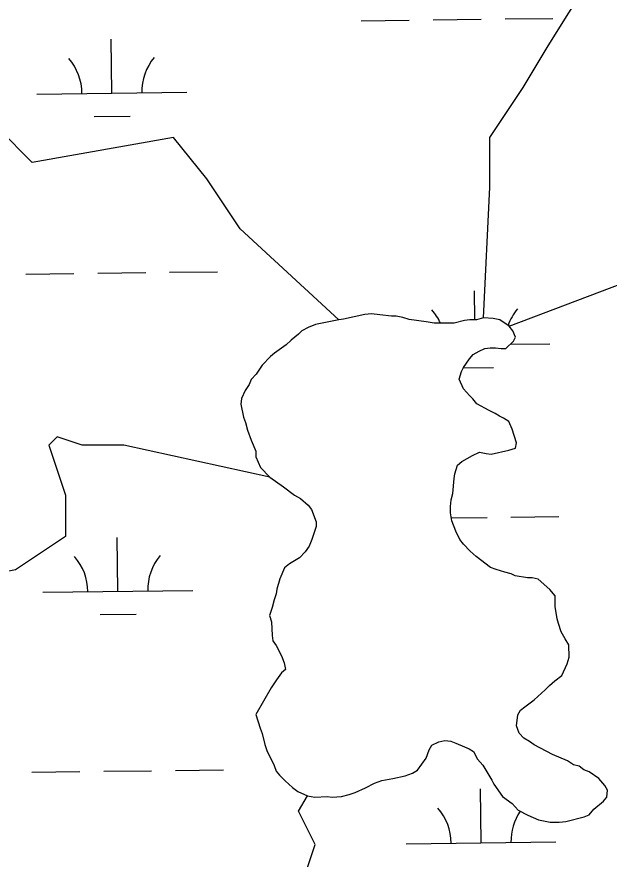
# Model space of a CAD drawing. Extents: x 3694830 to 3732949, y 415201 to 440970.
# Drawn here: x 3700691 to 3701086, y 431380 to 431943 of the extents above; entities that cross this region are included whole.
import ezdxf

# ---------------------------------------------------------------- set-up
doc = ezdxf.new("R2010")
doc.units = 0
doc.layers.add('V-TOPO-SHOR', color=7, linetype='Continuous')
doc.layers.add('V-WETL-SWMP', color=7, linetype='Continuous')

msp = doc.modelspace()

# ---------------------------------------------------------------- linework, layer by layer
at = {"layer": 'V-TOPO-SHOR'}
for p, q in [((3700927.47, 431744.08), (3700922.91, 431743.64)), ((3700932.93, 431743.6), (3700927.47, 431744.08)), ((3700905.59, 431740.07), (3700890.1, 431736.95)), ((3700908.78, 431740.52), (3700905.59, 431740.07)), ((3700922.91, 431743.64), (3700908.78, 431740.52)), ((3700940.67, 431742.66), (3700932.93, 431743.6)), ((3700943.85, 431742.64), (3700940.67, 431742.66)), ((3700948.4, 431741.71), (3700943.85, 431742.64)), ((3700952.5, 431740.33), (3700948.4, 431741.71)), ((3700963.87, 431738.91), (3700952.5, 431740.33)), ((3700969.33, 431737.98), (3700963.87, 431738.91)), ((3700989.38, 431739.72), (3700982.54, 431737.92)), ((3700993.02, 431740.16), (3700989.38, 431739.72)), ((3700997.57, 431740.14), (3700993.02, 431740.16)), ((3701002.13, 431741.48), (3700997.57, 431740.14)), ((3701008.51, 431741), (3701002.13, 431741.48)), ((3701013.05, 431740.07), (3701008.51, 431741)), ((3701019.41, 431735.95), (3701013.05, 431740.07)), ((3700880.98, 431732.89), (3700878.69, 431730.63)), ((3700885.08, 431735.15), (3700880.98, 431732.89)), ((3700890.1, 431736.95), (3700885.08, 431735.15)), ((3700982.54, 431737.92), (3700969.33, 431737.98)), ((3701021.67, 431732.75), (3701019.41, 431735.95)), ((3700878.69, 431730.63), (3700873.66, 431726.55)), ((3701023.48, 431728.64), (3701021.67, 431732.75)), ((3701022.1, 431725.92), (3701023.48, 431728.64)), ((3700870.46, 431723.38), (3700862.7, 431717.95)), ((3700873.66, 431726.55), (3700870.46, 431723.38)), ((3701017.07, 431720.93), (3701022.1, 431725.92)), ((3700862.7, 431717.95), (3700859.96, 431715.68)), ((3700992.91, 431714.2), (3700995.2, 431716.92)), ((3700995.2, 431716.92), (3700999.31, 431719.18)), ((3700999.31, 431719.18), (3701002.96, 431720.99)), ((3701002.96, 431720.99), (3701006.6, 431721.43)), ((3701006.6, 431721.43), (3701010.24, 431721.41)), ((3701010.24, 431721.41), (3701013.88, 431720.94)), ((3701013.88, 431720.94), (3701017.07, 431720.93)), ((3700859.96, 431715.68), (3700854.47, 431709.79)), ((3700988.79, 431708.3), (3700992.91, 431714.2)), ((3700854.47, 431709.79), (3700850.34, 431703.88)), ((3700986.02, 431700.57), (3700987.41, 431705.57)), ((3700987.41, 431705.57), (3700988.79, 431708.3)), ((3700847.14, 431700.25), (3700845.76, 431697.07)), ((3700850.34, 431703.88), (3700847.14, 431700.25)), ((3700988.73, 431694.19), (3700986.02, 431700.57)), ((3700845.76, 431697.07), (3700843.01, 431692.99)), ((3700992.8, 431689.61), (3700988.73, 431694.19)), ((3700843.01, 431692.99), (3700840.71, 431687.53)), ((3700995.07, 431687.33), (3700992.8, 431689.61)), ((3700840.71, 431687.53), (3700840.24, 431683.89)), ((3700840.24, 431683.89), (3700842.02, 431675.23)), ((3700997.79, 431684.13), (3700995.07, 431687.33)), ((3701005.97, 431679.54), (3700997.79, 431684.13)), ((3701010.06, 431677.7), (3701005.97, 431679.54)), ((3701012.78, 431675.87), (3701010.06, 431677.7)), ((3700842.02, 431675.23), (3700843.38, 431671.58)), ((3700843.38, 431671.58), (3700844.72, 431666.57)), ((3701015.51, 431674.49), (3701012.78, 431675.87)), ((3701019.14, 431672.2), (3701015.51, 431674.49)), ((3701021.39, 431667.18), (3701019.14, 431672.2)), ((3700844.72, 431666.57), (3700846.97, 431659.73)), ((3701024.09, 431658.06), (3701021.39, 431667.18)), ((3700846.97, 431659.73), (3700850.12, 431652.43)), ((3701019.06, 431653.07), (3701023.62, 431654.42)), ((3701023.62, 431654.42), (3701024.09, 431658.06)), ((3700850.12, 431652.43), (3700850.11, 431648.79)), ((3700850.11, 431648.79), (3700853.26, 431641.49)), ((3700987.61, 431645.47), (3700994.91, 431649.54)), ((3700994.91, 431649.54), (3700999.47, 431651.79)), ((3700999.47, 431651.79), (3701004.02, 431650.86)), ((3701004.02, 431650.86), (3701007.21, 431650.39)), ((3701007.21, 431650.39), (3701019.06, 431653.07)), ((3700983.02, 431637.29), (3700984.86, 431643.2)), ((3700984.86, 431643.2), (3700987.61, 431645.47)), ((3700853.26, 431641.49), (3700859.61, 431635.09)), ((3700982.55, 431634.11), (3700983.02, 431637.29)), ((3700859.61, 431635.09), (3700868.69, 431628.67)), ((3700981.6, 431624.09), (3700982.55, 431634.11)), ((3700868.69, 431628.67), (3700875.95, 431623.18)), ((3700875.95, 431623.18), (3700880.04, 431620.88)), ((3700880.04, 431620.88), (3700885.03, 431616.31)), ((3700980.67, 431620), (3700981.6, 431624.09)), ((3700885.03, 431616.31), (3700887.3, 431613.57)), ((3700980.18, 431611.35), (3700980.19, 431615.45)), ((3700980.19, 431615.45), (3700980.67, 431620)), ((3700887.3, 431613.57), (3700890.45, 431605.36)), ((3700981.06, 431605.88), (3700980.18, 431611.35)), ((3700890.45, 431605.36), (3700890.43, 431602.17)), ((3700983.77, 431599.04), (3700981.06, 431605.88)), ((3700890.43, 431602.17), (3700887.67, 431593.53)), ((3700986.47, 431593.56), (3700983.77, 431599.04)), ((3700887.67, 431593.53), (3700885.82, 431588.99)), ((3700988.74, 431590.37), (3700986.47, 431593.56)), ((3700885.82, 431588.99), (3700883.08, 431585.35)), ((3700993.27, 431585.79), (3700988.74, 431590.37)), ((3700879.42, 431581.27), (3700872.57, 431577.2)), ((3700883.08, 431585.35), (3700879.42, 431581.27)), ((3700997.35, 431582.13), (3700993.27, 431585.79)), ((3701006.88, 431574.81), (3700997.35, 431582.13)), ((3700872.57, 431577.2), (3700869.37, 431574.49)), ((3700869.37, 431574.49), (3700866.15, 431567.21)), ((3701010.52, 431573.43), (3701006.88, 431574.81)), ((3701016.43, 431571.58), (3701010.52, 431573.43)), ((3701020.53, 431570.65), (3701016.43, 431571.58)), ((3701023.25, 431569.27), (3701020.53, 431570.65)), ((3700866.15, 431567.21), (3700864.3, 431560.39)), ((3701031.44, 431567.87), (3701023.25, 431569.27)), ((3701034.63, 431567.86), (3701031.44, 431567.87)), ((3701038.72, 431566.93), (3701034.63, 431567.86)), ((3701046.44, 431560.07), (3701038.72, 431566.93)), ((3700864.3, 431560.39), (3700863.83, 431557.21)), ((3701050.06, 431555.95), (3701046.44, 431560.07)), ((3700862.45, 431553.11), (3700861.06, 431548.11)), ((3700863.83, 431557.21), (3700862.45, 431553.11)), ((3701050.03, 431548.67), (3701050.06, 431555.95)), ((3700861.06, 431548.11), (3700859.22, 431542.65)), ((3701051.36, 431540.47), (3701050.03, 431548.67)), ((3700859.22, 431542.65), (3700860.57, 431538.55)), ((3700860.57, 431538.55), (3700860.98, 431529.44)), ((3701052.26, 431537.28), (3701051.36, 431540.47)), ((3701054.06, 431531.8), (3701052.26, 431537.28)), ((3701056.77, 431527.24), (3701054.06, 431531.8)), ((3700860.98, 431529.44), (3700861.42, 431525.8)), ((3700861.42, 431525.8), (3700863.68, 431522.6)), ((3701059.03, 431523.13), (3701056.77, 431527.24)), ((3700863.68, 431522.6), (3700867.3, 431515.75)), ((3701059.45, 431514.93), (3701059.03, 431523.13)), ((3700867.3, 431515.75), (3700869.1, 431511.19)), ((3701058.06, 431510.39), (3701059.45, 431514.93)), ((3700869.1, 431511.19), (3700869.99, 431506.64)), ((3701054.39, 431502.66), (3701058.06, 431510.39)), ((3700867.25, 431504.37), (3700864.04, 431499.83)), ((3700869.99, 431506.64), (3700867.25, 431504.37)), ((3701049.82, 431499.04), (3701054.39, 431502.66)), ((3700864.04, 431499.83), (3700860.38, 431494.38)), ((3701046.16, 431495.87), (3701049.82, 431499.04)), ((3700860.38, 431494.38), (3700850.28, 431476.67)), ((3701036.1, 431486.35), (3701043.42, 431493.15)), ((3701043.42, 431493.15), (3701046.16, 431495.87)), ((3701029.71, 431481.82), (3701036.1, 431486.35)), ((3701026.97, 431479.56), (3701029.71, 431481.82)), ((3700850.28, 431476.67), (3700852.98, 431467.55)), ((3701024.19, 431469.1), (3701025.13, 431476.38)), ((3701025.13, 431476.38), (3701026.97, 431479.56)), ((3701025.99, 431464.08), (3701024.19, 431469.1)), ((3700852.98, 431467.55), (3700854.33, 431463.9)), ((3700854.33, 431463.9), (3700856.12, 431456.61)), ((3701029.16, 431460.88), (3701025.99, 431464.08)), ((3700967.67, 431456.13), (3700972.24, 431458.39)), ((3700972.24, 431458.39), (3700976.34, 431459.28)), ((3700976.34, 431459.28), (3700980.43, 431458.81)), ((3700980.43, 431458.81), (3700983.62, 431457.43)), ((3700983.62, 431457.43), (3700989.53, 431455.13)), ((3701032.8, 431458.59), (3701029.16, 431460.88)), ((3701035.98, 431456.3), (3701032.8, 431458.59)), ((3700856.12, 431456.61), (3700857.47, 431452.5)), ((3700857.47, 431452.5), (3700862.43, 431442.47)), ((3700963.99, 431447.5), (3700965.84, 431452.95)), ((3700965.84, 431452.95), (3700967.67, 431456.13)), ((3700989.53, 431455.13), (3700992.71, 431453.75)), ((3700992.71, 431453.75), (3700995.43, 431451.91)), ((3700995.43, 431451.91), (3700998.14, 431446.89)), ((3701048.24, 431449.87), (3701035.98, 431456.3)), ((3700958.04, 431439.33), (3700963.99, 431447.5)), ((3700998.14, 431446.89), (3701001.77, 431442.78)), ((3701058.24, 431445.73), (3701048.24, 431449.87)), ((3700862.43, 431442.47), (3700863.78, 431438.82)), ((3701001.77, 431442.78), (3701007.64, 431432.74)), ((3701062.33, 431442.98), (3701058.24, 431445.73)), ((3701065.97, 431442.05), (3701062.33, 431442.98)), ((3701069.14, 431439.76), (3701065.97, 431442.05)), ((3700863.78, 431438.82), (3700866.05, 431436.08)), ((3700866.05, 431436.08), (3700869.67, 431432.42)), ((3700941.62, 431433.93), (3700949.83, 431435.72)), ((3700949.83, 431435.72), (3700954.84, 431437.52)), ((3700954.84, 431437.52), (3700958.04, 431439.33)), ((3701072.78, 431438.38), (3701069.14, 431439.76)), ((3701079.14, 431433.8), (3701072.78, 431438.38)), ((3700869.67, 431432.42), (3700874.66, 431427.84)), ((3700923.38, 431427.63), (3700929.32, 431430.8)), ((3700929.32, 431430.8), (3700934.33, 431432.6)), ((3700934.33, 431432.6), (3700941.62, 431433.93)), ((3701007.64, 431432.74), (3701009, 431430)), ((3701009, 431430), (3701014.88, 431421.78)), ((3701083.22, 431429.23), (3701079.14, 431433.8)), ((3701085.02, 431426.03), (3701083.22, 431429.23)), ((3700874.66, 431427.84), (3700878.29, 431425.09)), ((3700878.29, 431425.09), (3700884.66, 431422.34)), ((3700912.44, 431423.13), (3700916.54, 431424.48)), ((3700916.54, 431424.48), (3700923.38, 431427.63)), ((3701084.55, 431421.48), (3701085.02, 431426.03)), ((3700884.66, 431422.34), (3700889.66, 431421.4)), ((3700889.66, 431421.4), (3700897.86, 431421.82)), ((3700897.86, 431421.82), (3700901.05, 431421.36)), ((3700901.05, 431421.36), (3700907.42, 431421.78)), ((3700907.42, 431421.78), (3700912.44, 431423.13)), ((3701014.88, 431421.78), (3701021.24, 431417.2)), ((3701075.86, 431413.32), (3701082.26, 431418.76)), ((3701082.26, 431418.76), (3701084.55, 431421.48)), ((3701021.24, 431417.2), (3701025.32, 431412.63)), ((3701025.32, 431412.63), (3701031.68, 431409.41)), ((3701072.66, 431409.69), (3701075.86, 431413.32)), ((3701031.68, 431409.41), (3701038.95, 431406.19)), ((3701057.16, 431405.21), (3701069.47, 431408.34)), ((3701069.47, 431408.34), (3701072.66, 431409.69)), ((3701038.95, 431406.19), (3701046.68, 431404.8)), ((3701046.68, 431404.8), (3701052.6, 431404.77)), ((3701052.6, 431404.77), (3701057.16, 431405.21))]:
    msp.add_line(p, q, dxfattribs=at)
for points in [[(3701002.13, 431741.48), (3701006.37, 431828.67), (3701006.37, 431862), (3701028.59, 431895.33), (3701045.25, 431923.1), (3701073.02, 431967.53), (3701106.41, 431993.2)], [(3700905.59, 431740.07), (3700839.74, 431800.9), (3700817.52, 431834.23), (3700795.3, 431862), (3700700.87, 431845.34), (3700678.66, 431867.55), (3700634.22, 431873.11), (3700600.89, 431867.55), (3700539.79, 431878.66), (3700517.58, 431878.66), (3700462.03, 431884.22), (3700445.37, 431873.11), (3700434.26, 431812.01), (3700434.26, 431773.13), (3700434.26, 431734.25), (3700462.03, 431700.92), (3700473.14, 431662.04), (3700478.7, 431639.82), (3700512.02, 431639.82), (3700550.9, 431662.04), (3700573.12, 431662.04), (3700584.23, 431662.04)], [(3701019.41, 431735.95), (3701117.46, 431773.13), (3701145.23, 431767.57), (3701167.45, 431750.91), (3701206.33, 431739.8), (3701256.32, 431750.91), (3701300.75, 431750.91), (3701322.97, 431745.36), (3701339.64, 431734.25)], [(3700859.61, 431635.09), (3700761.97, 431656.48), (3700734.2, 431656.48), (3700717.54, 431662.04), (3700711.98, 431656.48), (3700723.09, 431623.16), (3700723.09, 431595.38), (3700689.76, 431573.17), (3700634.22, 431562.06), (3700589.78, 431556.5), (3700556.46, 431550.95), (3700534.24, 431528.73), (3700467.59, 431512.07), (3700456.48, 431489.85), (3700434.26, 431462.08), (3700350.94, 431439.86)], [(3700584.23, 430962.18), (3700639.77, 431001.06), (3700656.44, 431045.49), (3700678.66, 431062.16), (3700700.87, 431084.38), (3700706.43, 431106.59), (3700717.54, 431134.37), (3700739.75, 431145.47), (3700756.42, 431162.14), (3700795.3, 431201.02), (3700823.07, 431223.24), (3700845.29, 431223.24), (3700873.06, 431228.79), (3700889.73, 431228.79), (3700911.94, 431239.9), (3700911.94, 431267.67), (3700900.83, 431301), (3700873.06, 431334.33), (3700878.62, 431356.54), (3700889.73, 431389.87), (3700878.62, 431412.09), (3700884.66, 431422.34)]]:
    msp.add_lwpolyline(points, dxfattribs=at)
at = {"layer": 'V-WETL-SWMP'}
for p, q in [((3701016.56, 431941.09), (3701048.55, 431941.48)), ((3700920.56, 431939.95), (3700952.56, 431940.33)), ((3700968.56, 431940.52), (3701000.56, 431940.9)), ((3700754.06, 431891.53), (3700753.63, 431927.53)), ((3700704.07, 431890.93), (3700804.06, 431892.13)), ((3700742.25, 431875.96), (3700766.25, 431876.24)), ((3700792.65, 431771.91), (3700824.65, 431772.29)), ((3700696.66, 431770.77), (3700728.65, 431771.15)), ((3700744.65, 431771.34), (3700776.65, 431771.72)), ((3700996.36, 431740.14), (3700996.13, 431759.6)), ((3700927.47, 431744.08), (3700922.91, 431743.64)), ((3700932.93, 431743.6), (3700927.47, 431744.08)), ((3700905.59, 431740.07), (3700890.1, 431736.95)), ((3700908.78, 431740.52), (3700905.59, 431740.07)), ((3700922.91, 431743.64), (3700908.78, 431740.52)), ((3700940.67, 431742.66), (3700932.93, 431743.6)), ((3700943.85, 431742.64), (3700940.67, 431742.66)), ((3700948.4, 431741.71), (3700943.85, 431742.64)), ((3700952.5, 431740.33), (3700948.4, 431741.71)), ((3700963.87, 431738.91), (3700952.5, 431740.33)), ((3700969.33, 431737.98), (3700963.87, 431738.91)), ((3700989.38, 431739.72), (3700982.54, 431737.92)), ((3700993.02, 431740.16), (3700989.38, 431739.72)), ((3700997.57, 431740.14), (3700993.02, 431740.16)), ((3701002.13, 431741.48), (3700997.57, 431740.14)), ((3701008.51, 431741), (3701002.13, 431741.48)), ((3701013.05, 431740.07), (3701008.51, 431741)), ((3701019.41, 431735.95), (3701013.05, 431740.07)), ((3700880.98, 431732.89), (3700878.69, 431730.63)), ((3700885.08, 431735.15), (3700880.98, 431732.89)), ((3700890.1, 431736.95), (3700885.08, 431735.15)), ((3700982.54, 431737.92), (3700969.33, 431737.98)), ((3701021.67, 431732.75), (3701019.41, 431735.95)), ((3700878.69, 431730.63), (3700873.66, 431726.55)), ((3701023.48, 431728.64), (3701021.67, 431732.75)), ((3701022.1, 431725.92), (3701023.48, 431728.64)), ((3700870.46, 431723.38), (3700862.7, 431717.95)), ((3700873.66, 431726.55), (3700870.46, 431723.38)), ((3701017.07, 431720.93), (3701022.1, 431725.92)), ((3701020.05, 431723.88), (3701046.55, 431724.19)), ((3700862.7, 431717.95), (3700859.96, 431715.68)), ((3700992.91, 431714.2), (3700995.2, 431716.92)), ((3700995.2, 431716.92), (3700999.31, 431719.18)), ((3700999.31, 431719.18), (3701002.96, 431720.99)), ((3701002.96, 431720.99), (3701006.6, 431721.43)), ((3701006.6, 431721.43), (3701010.24, 431721.41)), ((3701010.24, 431721.41), (3701013.88, 431720.94)), ((3701013.88, 431720.94), (3701017.07, 431720.93)), ((3700859.96, 431715.68), (3700854.47, 431709.79)), ((3700988.79, 431708.3), (3700992.91, 431714.2)), ((3700854.47, 431709.79), (3700850.34, 431703.88)), ((3700986.02, 431700.57), (3700987.41, 431705.57)), ((3700987.41, 431705.57), (3700988.79, 431708.3)), ((3700988.67, 431708.07), (3701008.74, 431708.31)), ((3700847.14, 431700.25), (3700845.76, 431697.07)), ((3700850.34, 431703.88), (3700847.14, 431700.25)), ((3700988.73, 431694.19), (3700986.02, 431700.57)), ((3700845.76, 431697.07), (3700843.01, 431692.99)), ((3700992.8, 431689.61), (3700988.73, 431694.19)), ((3700843.01, 431692.99), (3700840.71, 431687.53)), ((3700995.07, 431687.33), (3700992.8, 431689.61)), ((3700840.71, 431687.53), (3700840.24, 431683.89)), ((3700840.24, 431683.89), (3700842.02, 431675.23)), ((3700997.79, 431684.13), (3700995.07, 431687.33)), ((3701005.97, 431679.54), (3700997.79, 431684.13)), ((3701010.06, 431677.7), (3701005.97, 431679.54)), ((3701012.78, 431675.87), (3701010.06, 431677.7)), ((3700842.02, 431675.23), (3700843.38, 431671.58)), ((3700843.38, 431671.58), (3700844.72, 431666.57)), ((3701015.51, 431674.49), (3701012.78, 431675.87)), ((3701019.14, 431672.2), (3701015.51, 431674.49)), ((3701021.39, 431667.18), (3701019.14, 431672.2)), ((3700844.72, 431666.57), (3700846.97, 431659.73)), ((3701024.09, 431658.06), (3701021.39, 431667.18)), ((3700846.97, 431659.73), (3700850.12, 431652.43)), ((3701019.06, 431653.07), (3701023.62, 431654.42)), ((3701023.62, 431654.42), (3701024.09, 431658.06)), ((3700850.12, 431652.43), (3700850.11, 431648.79)), ((3700850.11, 431648.79), (3700853.26, 431641.49)), ((3700987.61, 431645.47), (3700994.91, 431649.54)), ((3700994.91, 431649.54), (3700999.47, 431651.79)), ((3700999.47, 431651.79), (3701004.02, 431650.86)), ((3701004.02, 431650.86), (3701007.21, 431650.39)), ((3701007.21, 431650.39), (3701019.06, 431653.07)), ((3700983.02, 431637.29), (3700984.86, 431643.2)), ((3700984.86, 431643.2), (3700987.61, 431645.47)), ((3700853.26, 431641.49), (3700859.61, 431635.09)), ((3700982.55, 431634.11), (3700983.02, 431637.29)), ((3700859.61, 431635.09), (3700868.69, 431628.67)), ((3700981.6, 431624.09), (3700982.55, 431634.11)), ((3700868.69, 431628.67), (3700875.95, 431623.18)), ((3700875.95, 431623.18), (3700880.04, 431620.88)), ((3700880.04, 431620.88), (3700885.03, 431616.31)), ((3700980.67, 431620), (3700981.6, 431624.09)), ((3700885.03, 431616.31), (3700887.3, 431613.57)), ((3700980.18, 431611.35), (3700980.19, 431615.45)), ((3700980.19, 431615.45), (3700980.67, 431620)), ((3700887.3, 431613.57), (3700890.45, 431605.36)), ((3700981.06, 431605.88), (3700980.18, 431611.35)), ((3700890.45, 431605.36), (3700890.43, 431602.17)), ((3700980.72, 431607.97), (3701004.52, 431608.25)), ((3700983.77, 431599.04), (3700981.06, 431605.88)), ((3701020.52, 431608.44), (3701052.52, 431608.83)), ((3700890.43, 431602.17), (3700887.67, 431593.53)), ((3700986.47, 431593.56), (3700983.77, 431599.04)), ((3700758.03, 431558.88), (3700757.6, 431594.88)), ((3700887.67, 431593.53), (3700885.82, 431588.99)), ((3700988.74, 431590.37), (3700986.47, 431593.56)), ((3700885.82, 431588.99), (3700883.08, 431585.35)), ((3700993.27, 431585.79), (3700988.74, 431590.37)), ((3700879.42, 431581.27), (3700872.57, 431577.2)), ((3700883.08, 431585.35), (3700879.42, 431581.27)), ((3700997.35, 431582.13), (3700993.27, 431585.79)), ((3701006.88, 431574.81), (3700997.35, 431582.13)), ((3700872.57, 431577.2), (3700869.37, 431574.49)), ((3700869.37, 431574.49), (3700866.15, 431567.21)), ((3701010.52, 431573.43), (3701006.88, 431574.81)), ((3701016.43, 431571.58), (3701010.52, 431573.43)), ((3701020.53, 431570.65), (3701016.43, 431571.58)), ((3701023.25, 431569.27), (3701020.53, 431570.65)), ((3700866.15, 431567.21), (3700864.3, 431560.39)), ((3701031.44, 431567.87), (3701023.25, 431569.27)), ((3701034.63, 431567.86), (3701031.44, 431567.87)), ((3701038.72, 431566.93), (3701034.63, 431567.86)), ((3701046.44, 431560.07), (3701038.72, 431566.93)), ((3700708.03, 431558.28), (3700808.03, 431559.48)), ((3700864.3, 431560.39), (3700863.83, 431557.21)), ((3701050.06, 431555.95), (3701046.44, 431560.07)), ((3700862.45, 431553.11), (3700861.06, 431548.11)), ((3700863.83, 431557.21), (3700862.45, 431553.11)), ((3701050.03, 431548.67), (3701050.06, 431555.95)), ((3700861.06, 431548.11), (3700859.22, 431542.65)), ((3701051.36, 431540.47), (3701050.03, 431548.67)), ((3700746.22, 431543.31), (3700770.21, 431543.59)), ((3700859.22, 431542.65), (3700860.57, 431538.55)), ((3700860.57, 431538.55), (3700860.98, 431529.44)), ((3701052.26, 431537.28), (3701051.36, 431540.47)), ((3701054.06, 431531.8), (3701052.26, 431537.28)), ((3701056.77, 431527.24), (3701054.06, 431531.8)), ((3700860.98, 431529.44), (3700861.42, 431525.8)), ((3700861.42, 431525.8), (3700863.68, 431522.6)), ((3701059.03, 431523.13), (3701056.77, 431527.24)), ((3700863.68, 431522.6), (3700867.3, 431515.75)), ((3701059.45, 431514.93), (3701059.03, 431523.13)), ((3700867.3, 431515.75), (3700869.1, 431511.19)), ((3701058.06, 431510.39), (3701059.45, 431514.93)), ((3700869.1, 431511.19), (3700869.99, 431506.64)), ((3701054.39, 431502.66), (3701058.06, 431510.39)), ((3700867.25, 431504.37), (3700864.04, 431499.83)), ((3700869.99, 431506.64), (3700867.25, 431504.37)), ((3701049.82, 431499.04), (3701054.39, 431502.66)), ((3700864.04, 431499.83), (3700860.38, 431494.38)), ((3701046.16, 431495.87), (3701049.82, 431499.04)), ((3700860.38, 431494.38), (3700850.28, 431476.67)), ((3701036.1, 431486.35), (3701043.42, 431493.15)), ((3701043.42, 431493.15), (3701046.16, 431495.87)), ((3701029.71, 431481.82), (3701036.1, 431486.35)), ((3701026.97, 431479.56), (3701029.71, 431481.82)), ((3700850.28, 431476.67), (3700852.98, 431467.55)), ((3701024.19, 431469.1), (3701025.13, 431476.38)), ((3701025.13, 431476.38), (3701026.97, 431479.56)), ((3701025.99, 431464.08), (3701024.19, 431469.1)), ((3700852.98, 431467.55), (3700854.33, 431463.9)), ((3700854.33, 431463.9), (3700856.12, 431456.61)), ((3701029.16, 431460.88), (3701025.99, 431464.08)), ((3700967.67, 431456.13), (3700972.24, 431458.39)), ((3700972.24, 431458.39), (3700976.34, 431459.28)), ((3700976.34, 431459.28), (3700980.43, 431458.81)), ((3700980.43, 431458.81), (3700983.62, 431457.43)), ((3700983.62, 431457.43), (3700989.53, 431455.13)), ((3701032.8, 431458.59), (3701029.16, 431460.88)), ((3701035.98, 431456.3), (3701032.8, 431458.59)), ((3700856.12, 431456.61), (3700857.47, 431452.5)), ((3700857.47, 431452.5), (3700862.43, 431442.47)), ((3700963.99, 431447.5), (3700965.84, 431452.95)), ((3700965.84, 431452.95), (3700967.67, 431456.13)), ((3700989.53, 431455.13), (3700992.71, 431453.75)), ((3700992.71, 431453.75), (3700995.43, 431451.91)), ((3700995.43, 431451.91), (3700998.14, 431446.89)), ((3701048.24, 431449.87), (3701035.98, 431456.3)), ((3700958.04, 431439.33), (3700963.99, 431447.5)), ((3700998.14, 431446.89), (3701001.77, 431442.78)), ((3701058.24, 431445.73), (3701048.24, 431449.87)), ((3700862.43, 431442.47), (3700863.78, 431438.82)), ((3701001.77, 431442.78), (3701007.64, 431432.74)), ((3701062.33, 431442.98), (3701058.24, 431445.73)), ((3701065.97, 431442.05), (3701062.33, 431442.98)), ((3701069.14, 431439.76), (3701065.97, 431442.05)), ((3700700.62, 431438.12), (3700732.62, 431438.5)), ((3700748.62, 431438.69), (3700780.62, 431439.07)), ((3700796.62, 431439.26), (3700828.61, 431439.64)), ((3700863.78, 431438.82), (3700866.05, 431436.08)), ((3700866.05, 431436.08), (3700869.67, 431432.42)), ((3700941.62, 431433.93), (3700949.83, 431435.72)), ((3700949.83, 431435.72), (3700954.84, 431437.52)), ((3700954.84, 431437.52), (3700958.04, 431439.33)), ((3701072.78, 431438.38), (3701069.14, 431439.76)), ((3701079.14, 431433.8), (3701072.78, 431438.38)), ((3700869.67, 431432.42), (3700874.66, 431427.84)), ((3700923.38, 431427.63), (3700929.32, 431430.8)), ((3700929.32, 431430.8), (3700934.33, 431432.6)), ((3700934.33, 431432.6), (3700941.62, 431433.93)), ((3701007.64, 431432.74), (3701009, 431430)), ((3701009, 431430), (3701014.88, 431421.78)), ((3701083.22, 431429.23), (3701079.14, 431433.8)), ((3701085.02, 431426.03), (3701083.22, 431429.23)), ((3700874.66, 431427.84), (3700878.29, 431425.09)), ((3700878.29, 431425.09), (3700884.66, 431422.34)), ((3700912.44, 431423.13), (3700916.54, 431424.48)), ((3700916.54, 431424.48), (3700923.38, 431427.63)), ((3701000.52, 431390.95), (3701000.09, 431426.94)), ((3701084.55, 431421.48), (3701085.02, 431426.03)), ((3700884.66, 431422.34), (3700889.66, 431421.4)), ((3700889.66, 431421.4), (3700897.86, 431421.82)), ((3700897.86, 431421.82), (3700901.05, 431421.36)), ((3700901.05, 431421.36), (3700907.42, 431421.78)), ((3700907.42, 431421.78), (3700912.44, 431423.13)), ((3701014.88, 431421.78), (3701021.24, 431417.2)), ((3701075.86, 431413.32), (3701082.26, 431418.76)), ((3701082.26, 431418.76), (3701084.55, 431421.48)), ((3701021.24, 431417.2), (3701025.32, 431412.63)), ((3701025.32, 431412.63), (3701031.68, 431409.41)), ((3701072.66, 431409.69), (3701075.86, 431413.32)), ((3701031.68, 431409.41), (3701038.95, 431406.19)), ((3701057.16, 431405.21), (3701069.47, 431408.34)), ((3701069.47, 431408.34), (3701072.66, 431409.69)), ((3701038.95, 431406.19), (3701046.68, 431404.8)), ((3701046.68, 431404.8), (3701052.6, 431404.77)), ((3701052.6, 431404.77), (3701057.16, 431405.21)), ((3700950.53, 431390.35), (3701050.52, 431391.54))]:
    msp.add_line(p, q, dxfattribs=at)
for centre, start, end in [((3700698.82, 431891.35), 359.9115, 41.4552), ((3700809.3, 431892.66), 139.9115, 181.4552), ((3700941.31, 431723.41), 24.3797, 41.4552), ((3701051.79, 431724.73), 139.9115, 160.5034), ((3700702.79, 431558.7), 359.9115, 41.4552), ((3700813.26, 431560.01), 139.9115, 181.4552), ((3700945.28, 431390.76), 359.9115, 41.4552), ((3701055.76, 431392.08), 145.6774, 181.4552)]:
    msp.add_arc(centre, 35.25, start, end, dxfattribs=at)

doc.saveas('drawing.dxf')
